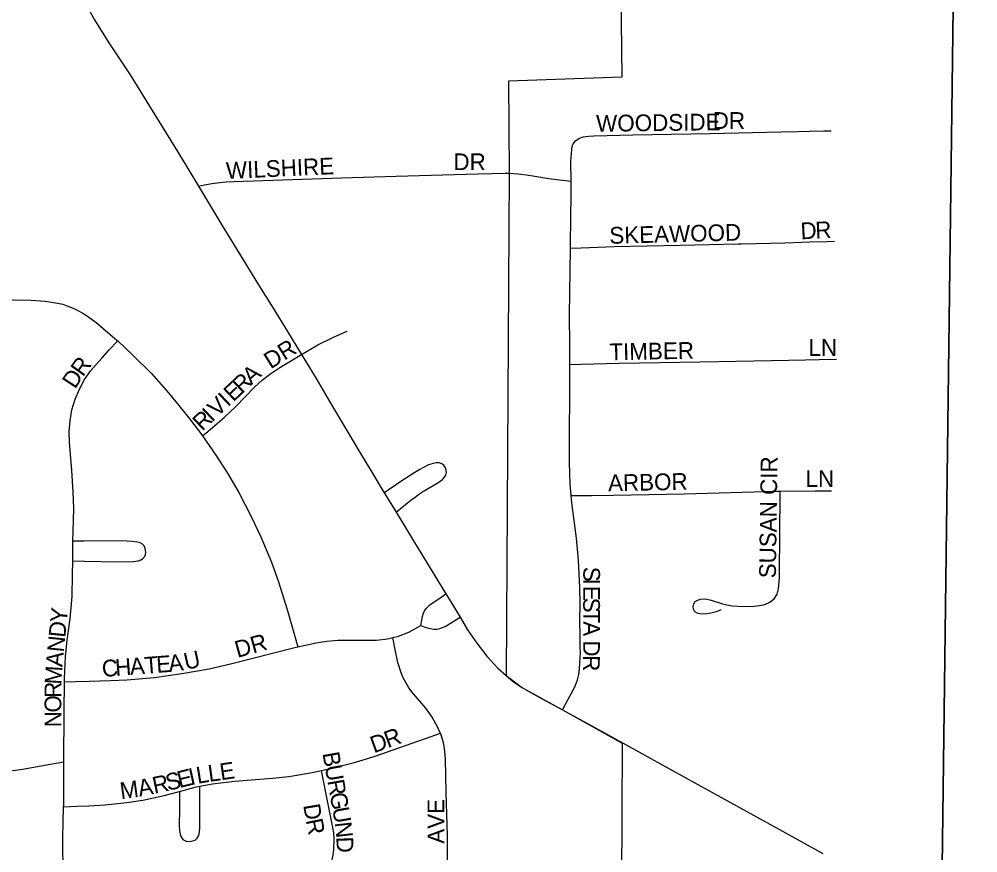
# Model space of a CAD drawing. Extents: x 1584893 to 1934202, y 663575 to 1091909.
# Drawn here: x 1800974 to 1803837, y 938001 to 940491 of the extents above; entities that cross this region are included whole.
import ezdxf

# ---------------------------------------------------------------- set-up
doc = ezdxf.new("R2010")
doc.units = 0
for name, color, linetype in [('GM_X_City_Street', 7, 'Continuous'), ('GM_X_City_Street_Text', 7, 'Continuous'), ('GM_X_Corporation', 7, 'Continuous'), ('GM_X_Section', 7, 'Continuous'), ('GM_X_State_Route', 7, 'Continuous'), ('GM_X_Township_Subdivision', 7, 'Continuous'), ('GM_X_Township_Subdivision_Text', 7, 'Continuous')]:
    doc.layers.add(name, color=color, linetype=linetype)

msp = doc.modelspace()

# ---------------------------------------------------------------- linework, layer by layer
at = {"layer": 'GM_X_City_Street'}
for points in [[(1801508.8, 939992.2), (1801526.7, 939995.7), (1801548.6, 940000), (1801573.1, 940002.5), (1801592.3, 940004.6), (1801614.5, 940005.8), (1801936, 940016.7), (1802099.2, 940021.5), (1802343.9, 940029.2), (1802425.2, 940030.5), (1802436.6, 940030.6)], [(1800748.2, 939653.3), (1800954.3, 939652), (1801008.3, 939651.1), (1801052.7, 939648.5), (1801088.1, 939642.8), (1801103.9, 939639.1), (1801119.4, 939634), (1801134.5, 939627.8), (1801149.2, 939620.7), (1801163.5, 939612.8), (1801177.3, 939604), (1801203.5, 939584.8), (1801265.7, 939532), (1801267.9, 939529.9)], [(1801817, 939489.2), (1801838.4, 939501.8), (1801866, 939518.1), (1801912.4, 939541.1), (1801952.9, 939558.9)], [(1801134.4, 938931.5), (1801135.1, 938961.4), (1801136.7, 939029.3), (1801135.2, 939078.5), (1801130.7, 939144.1), (1801123.8, 939226), (1801123.3, 939258.8), (1801125.6, 939291.6), (1801131.4, 939323.9), (1801140.8, 939355.4), (1801153.4, 939385.7), (1801168.9, 939414.7), (1801187.8, 939441.5), (1801220.3, 939478.6), (1801242.6, 939502.7), (1801267.9, 939529.9)], [(1801267.9, 939529.9), (1801313.4, 939487.5), (1801368.9, 939432.6), (1801419.5, 939375.1), (1801476.6, 939305.2), (1801516, 939253), (1801521, 939246)], [(1801521, 939246), (1801537.2, 939259.7), (1801585.9, 939301.2), (1801620.7, 939334.4), (1801676.8, 939391.6), (1801700.3, 939413.2), (1801725.5, 939432.9), (1801752.4, 939450.2), (1801817, 939489.2)], [(1801521, 939246), (1801561.5, 939188.7), (1801595.4, 939134.7), (1801629.4, 939077.3), (1801666.9, 939005.9), (1801695.7, 938944.9), (1801727, 938869.1), (1801747.9, 938810.8), (1801773.9, 938727.7), (1801797.6, 938644.4), (1801805.8, 938615.9)], [(1802099.1, 939018.5), (1802111.4, 939028.5), (1802143.3, 939054.6), (1802155.8, 939063.6), (1802166.2, 939071.1), (1802181.2, 939081), (1802224.3, 939106.1), (1802237.7, 939115.9), (1802242.8, 939121.8), (1802247.4, 939129.1), (1802249.4, 939136.8), (1802249.1, 939144.3), (1802247, 939151.2), (1802242.2, 939158.4), (1802236.2, 939163.1), (1802227.9, 939165.9), (1802218.7, 939166), (1802210.1, 939164.2), (1802195.8, 939159.3), (1802181.3, 939151.7), (1802169.9, 939145.7), (1802155.3, 939137.3), (1802113.7, 939110.3), (1802100.1, 939100.8), (1802075.9, 939084.4), (1802063.9, 939076.3)], [(1801133.8, 938872.8), (1801168.9, 938872.1), (1801265.5, 938870.2), (1801313.8, 938871), (1801329.5, 938872.9), (1801337.5, 938875.6), (1801342.2, 938879.3), (1801346.7, 938884), (1801350.5, 938890.6), (1801352.4, 938899.2), (1801350.4, 938909.6), (1801347.1, 938918), (1801341.8, 938923.1), (1801335.4, 938926.4), (1801326.7, 938928.5), (1801311, 938930.8), (1801279.1, 938932.4), (1801167.2, 938931.7), (1801134.4, 938931.5)], [(1801133.8, 938872.8), (1801134.4, 938931.5)], [(1801108.9, 938511.8), (1801108.9, 938521.6), (1801111.8, 938587.2), (1801116.8, 938636.2), (1801125.6, 938701.3), (1801131.9, 938766.6), (1801133.3, 938832.2), (1801133.8, 938872.8)], [(1802173.6, 938680.1), (1802176, 938695.8), (1802178.1, 938706.8), (1802181.6, 938717.3), (1802185.3, 938724.6), (1802189.4, 938730.9), (1802200.5, 938742.1), (1802233.6, 938764.6), (1802248.1, 938774.4)], [(1802173.6, 938680.1), (1802183.4, 938675.5), (1802196.5, 938671.7), (1802213.3, 938669.3), (1802221.7, 938669.1), (1802229.9, 938670.6), (1802245.8, 938677), (1802275.1, 938695.3), (1802290.3, 938704.7)], [(1802089.3, 938644.1), (1802106.2, 938648.3), (1802137.4, 938660.4), (1802173.6, 938680.1)], [(1801805.8, 938615.9), (1801860.6, 938628.4), (1801892.8, 938633.3), (1801925.1, 938635.8), (1801990.7, 938635.7), (1802040.4, 938636.6), (1802073.5, 938640.2), (1802089.3, 938644.1)], [(1802231.5, 938358.2), (1802230.1, 938361.8), (1802223.3, 938377.1), (1802207.1, 938406.2), (1802187.7, 938433.3), (1802145.2, 938483), (1802136.1, 938496.2), (1802120.7, 938524.1), (1802114.4, 938538.8), (1802104.7, 938569.5), (1802097.8, 938603.2), (1802089.3, 938644.1)], [(1801108.9, 938511.8), (1801142.4, 938512.5), (1801182.4, 938513.4), (1801246, 938515.3), (1801295.5, 938517.6), (1801377.8, 938525.1), (1801459.6, 938536.4), (1801540.8, 938550.9), (1801605.3, 938565.1), (1801796.8, 938613.8), (1801805.8, 938615.9)], [(1801107.3, 938272.9), (1801108.1, 938423.1), (1801108.9, 938511.8)], [(1801876.6, 938246.8), (1801907.8, 938253.5), (1801971.2, 938269.4), (1802033.6, 938288.9), (1802203.7, 938348.5), (1802231.5, 938358.2)], [(1802224.9, 937354.4), (1802221.2, 937545.7), (1802222.9, 937611), (1802228, 937675.9), (1802240.6, 937773.2), (1802251.8, 937846.6), (1802253.2, 937859.6), (1802254.4, 937870.6), (1802255.4, 937903.6), (1802253.1, 937985.9), (1802252.4, 938051.3), (1802249.1, 938182.2), (1802246.5, 938280.4), (1802243.6, 938313.5), (1802240.5, 938330), (1802235.9, 938346.1), (1802231.5, 938358.2)], [(1800933.8, 938243.9), (1800983.4, 938250.9), (1801067.7, 938265.8), (1801107.3, 938272.9)], [(1801106.5, 938138.8), (1801106.6, 938143.8), (1801107.3, 938272.9)], [(1801513.3, 938199.9), (1801550.8, 938207.3), (1801616.3, 938214.9), (1801730.7, 938223.6), (1801779.4, 938229.2), (1801843.9, 938239.8), (1801876.6, 938246.8)], [(1801806.3, 937817.4), (1801836.5, 937846.4), (1801858.4, 937871.7), (1801868.2, 937885.3), (1801877.1, 937899.5), (1801885.2, 937914.2), (1801892.3, 937929.4), (1801903.7, 937960.9), (1801907.9, 937977.2), (1801911.1, 937993.7), (1801913.1, 938010.3), (1801914.4, 938043.8), (1801913.1, 938060.8), (1801910.3, 938077.2), (1801884.7, 938206.2), (1801876.6, 938246.8)], [(1801106.5, 938138.8), (1801146, 938140.1), (1801181.4, 938141.2), (1801230.2, 938144.4), (1801295, 938151.1), (1801343.3, 938158.7), (1801407, 938172.5), (1801453, 938184.7)], [(1801453, 938184.7), (1801452.7, 938164.1), (1801452.4, 938129.2), (1801451.7, 938083.4), (1801452.3, 938067.6), (1801455.7, 938052), (1801462.9, 938041.4), (1801472.2, 938036.2), (1801475.2, 938035.3), (1801487.5, 938035.7), (1801498.8, 938039.1), (1801505.7, 938045.2), (1801509.8, 938052.4), (1801512.2, 938064.2), (1801513.3, 938076.5), (1801513.3, 938091.2), (1801513.3, 938149.4), (1801513.3, 938173.5), (1801513.3, 938199.9)], [(1801453, 938184.7), (1801502.2, 938197.7), (1801513.3, 938199.9)], [(1801183.6, 937746.4), (1801173.5, 937755.2), (1801159.4, 937772.5), (1801137.1, 937804.5), (1801129.6, 937819.1), (1801118.5, 937850), (1801110.2, 937881.8), (1801106.9, 937904), (1801104.9, 937930.6), (1801104.5, 938045.4), (1801106.5, 938138.8)]]:
    msp.add_lwpolyline(points, dxfattribs=at)
at = {"layer": 'GM_X_Corporation'}
msp.add_lwpolyline([(1802671.4, 943898.9), (1802646.7, 942233.9), (1802454.2, 942244.9), (1802447.7, 941647.4), (1802447.3, 941451.3), (1802472.4, 941450.6), (1802465.7, 940644.4), (1802769.9, 940649.9), (1802773.3, 940317.5), (1802434.5, 940305), (1802436.6, 940030.6), (1802428.1, 938530.2), (1802477, 938494.2), (1802595.9, 938427.9), (1802774.1, 938328.1), (1802772, 937910.6)], dxfattribs=at)
at = {"layer": 'GM_X_Section'}
for points in [[(1809163.3, 942525.6), (1809163, 942487.6), (1809093.8, 937111), (1803718.7, 937104.2), (1803783.9, 942158.7)], [(1798488.5, 942423.4), (1803783.9, 942158.7), (1803718.7, 937104.2), (1798422.1, 937164.9)]]:
    msp.add_lwpolyline(points, close=True, dxfattribs=at)
at = {"layer": 'GM_X_State_Route'}
for points in [[(1801174.6, 940531.5), (1801198.4, 940488.9), (1801241.5, 940419.6), (1801305.2, 940324.4), (1801399.9, 940171.1), (1801451.1, 940087.3), (1801508.8, 939992.2), (1801578.4, 939877.7), (1801688.9, 939696.8), (1801731.9, 939627.4), (1801775.1, 939557.9), (1801817, 939489.2), (1801860.5, 939417.7), (1801909.3, 939333.9), (1801948.8, 939267.6), (1801990, 939198.7), (1802023.7, 939142.8), (1802063.9, 939076.3), (1802066.1, 939072.7), (1802099.1, 939018.5), (1802151.3, 938932.9), (1802248.1, 938774.4), (1802262.3, 938751.1), (1802290.3, 938704.7), (1802312.9, 938667.2), (1802340.4, 938626.9), (1802370.7, 938588.7), (1802403.3, 938552.4), (1802428.1, 938530.2)], [(1802428.1, 938530.2), (1802450.3, 938512.2), (1802477, 938494.2), (1802533.2, 938461.7), (1802595.9, 938427.9), (1802691, 938376.7), (1802777.7, 938328.9)], [(1802777.7, 938328.9), (1802971.8, 938221.4), (1803244.3, 938070.5), (1803373.4, 937998.9)]]:
    msp.add_lwpolyline(points, dxfattribs=at)
at = {"layer": 'GM_X_Township_Subdivision'}
for points in [[(1802636.1, 940128.5), (1802646.7, 940135.1), (1802657.5, 940138.8), (1802673.8, 940141.1), (1802690.2, 940142.4), (1802806, 940145.4), (1803037.7, 940149.3), (1803248, 940154.2), (1803298.6, 940155.3), (1803333.7, 940156.1), (1803377, 940157), (1803398.3, 940157.4)], [(1802621.8, 940006.4), (1802621.1, 940066), (1802623.7, 940101.3), (1802625.3, 940110), (1802628.6, 940117.9), (1802636.1, 940128.5)], [(1802436.6, 940030.6), (1802450, 940029.8), (1802462.6, 940029.1), (1802471.4, 940027.9), (1802488.3, 940025.4), (1802507.2, 940022.6), (1802555.9, 940015), (1802587.4, 940010.8), (1802621.8, 940006.4)], [(1802620.2, 939807), (1802620.4, 939820.7), (1802622.2, 939967.8), (1802621.8, 940006.4)], [(1802618, 939459.6), (1802618.1, 939510.4), (1802617.9, 939541.3), (1802617.6, 939582.8), (1802617.4, 939608), (1802619.2, 939738.8), (1802620.2, 939807)], [(1802620.2, 939807), (1802651.7, 939808.1), (1802750.5, 939811.5), (1802947.3, 939816), (1803121.3, 939819.9), (1803129.6, 939820.1), (1803260.6, 939823), (1803334.6, 939825.4), (1803386.1, 939827), (1803409, 939828.1)], [(1802618, 939459.6), (1802651.2, 939460.4), (1802765.1, 939463.1), (1803007.7, 939467.7), (1803220.8, 939471.7), (1803322.4, 939473.7), (1803363.8, 939474.5), (1803414.7, 939475.5)], [(1802622.5, 939067.9), (1802619.3, 939102.7), (1802617.8, 939135), (1802617.4, 939167.6), (1802617.3, 939249.3), (1802617.8, 939372.3), (1802618, 939413), (1802618, 939459.6)], [(1802595.9, 938427.9), (1802605, 938444.8), (1802618.2, 938469.3), (1802627.8, 938487), (1802635, 938502.2), (1802640.9, 938517.9), (1802644.8, 938534.1), (1802647.4, 938550.5), (1802648.2, 938567.2), (1802649.7, 938599.1), (1802649.1, 938615.5), (1802649.4, 938663.3), (1802648.5, 938679.5), (1802648.5, 938695.6), (1802649.3, 938744.7), (1802648.1, 938793.6), (1802643.9, 938875.5), (1802637.9, 938940.7), (1802625.2, 939038), (1802622.5, 939067.9)], [(1802622.5, 939067.9), (1802650.9, 939067.9), (1802683.2, 939067.9), (1802748.3, 939069.6), (1802959.8, 939073.3), (1803236.9, 939081.1), (1803246.4, 939081.2)], [(1803070.5, 938726.3), (1803055.2, 938720.8), (1803039.4, 938716.3), (1803023.1, 938713.8), (1803006.8, 938714.6), (1802998.5, 938717), (1802991.9, 938720.5), (1802987.1, 938728.4), (1802986.5, 938737.1), (1802988, 938744.7), (1802992.9, 938751.4), (1803000.3, 938755.7), (1803007.4, 938758.5), (1803023.7, 938759.1), (1803039.8, 938755.9), (1803071.1, 938746), (1803086.8, 938741.6), (1803103, 938738.7), (1803135.7, 938737.1), (1803168.5, 938737.9), (1803184.8, 938739.2), (1803200.8, 938742.8), (1803215.8, 938749.4), (1803228.5, 938759.6), (1803237, 938773.4), (1803240.9, 938789.2), (1803243.8, 938821.9), (1803244.6, 938854.7), (1803245.1, 938933.4), (1803245.4, 938974.7), (1803246.1, 939050.8), (1803246.4, 939081.2)], [(1803246.4, 939081.2), (1803351, 939082.2), (1803399.6, 939082.3)]]:
    msp.add_lwpolyline(points, dxfattribs=at)

# ---------------------------------------------------------------- texts
at = {"layer": 'GM_X_City_Street_Text'}
for s, rotation, p in [('WILSHIRE', 2.5623, (1801592.4, 940013.3)), ('DR', 0, (1802270.5, 940039.7)), ('DR', 32.014, (1801724.6, 939444.5)), ('R', 54.4708, (1801164.3, 939420.5)), ('D', 56.8433, (1801140.5, 939384.1)), ('A', 41.5355, (1801667.2, 939397)), ('E', 43.3765, (1801613.1, 939346)), ('R', 43.392, (1801638.7, 939370.1)), ('I', 43.3617, (1801597.1, 939330.8)), ('V', 43.3617, (1801565.1, 939300.6)), ('R', 43.3683, (1801520.4, 939258.3)), ('I', 43.3617, (1801549.1, 939285.5)), ('Y', 84.396, (1801115.6, 938686.3)), ('D', 84.396, (1801111.3, 938642.5)), ('N', 84.396, (1801107, 938598.7)), ('DR', 15.526, (1801625.5, 938583)), ('U', 12.5924, (1801471.6, 938547)), ('A', 84.4612, (1801102.8, 938555)), ('C', 4.3019, (1801222.6, 938526.1)), ('H', 4.2881, (1801262.1, 938529.1)), ('A', 4.2881, (1801305.9, 938532.4)), ('T', 4.306, (1801349.8, 938535.7)), ('E', 4.2939, (1801384.9, 938538.3)), ('A', 6.4032, (1801422, 938541.2)), ('M', 86.4827, (1801099.6, 938502.7)), ('R', 89.9271, (1801099.5, 938463.9)), ('O', 89.9478, (1801099.5, 938419.9)), ('N', 89.9344, (1801099.4, 938375.9)), ('D', 20.0597, (1802033, 938298.1)), ('R', 20.2372, (1802074.5, 938313.3)), ('B', 280.0333, (1801879.3, 938298.4)), ('L', 7.7553, (1801541, 938212.9)), ('E', 8.1633, (1801576.2, 938217.7)), ('U', 280.0389, (1801886.2, 938259.4)), ('R', 11.941, (1801377.3, 938177.2)), ('S', 13.7438, (1801417.7, 938185.8)), ('E', 13.8961, (1801452, 938194.2)), ('I', 12.6047, (1801485.9, 938202.6)), ('L', 9.332, (1801506.6, 938207.2)), ('M', 7.8004, (1801277.9, 938161)), ('A', 10.9266, (1801333.1, 938168.7)), ('R', 280.0359, (1801893.9, 938216.1)), ('G', 280.0389, (1801900.8, 938177.1)), ('D', 279.5306, (1801821.8, 938143.5)), ('AVE', 90, (1802243.4, 938028.3)), ('U', 280.0389, (1801908.5, 938133.8)), ('R', 281.3572, (1801829.4, 938098.4)), ('N', 276.4609, (1801916, 938091.3)), ('D', 271.749, (1801920.9, 938048.7))]:
    msp.add_text(s, height=50, rotation=rotation, dxfattribs=at).set_placement(p)
at = {"layer": 'GM_X_Township_Subdivision_Text'}
for s, rotation, p in [('WOODSIDE', 0.7738, (1802697.1, 940154.1)), ('DR', 0, (1803044.9, 940162.9)), ('SKEAWOOD', 1.4477, (1802736.7, 939819.7)), ('D', 3.1047, (1803308.3, 939832.9)), ('R', 2.7448, (1803352.2, 939835.3)), ('TIMBER', 1.1011, (1802736.7, 939471.9)), ('LN', 0, (1803330.9, 939485.1)), ('SUSAN CIR', 89.2036, (1803233.4, 938820.6)), ('ARBOR', 1.2003, (1802732.7, 939080.5)), ('LN', 0, (1803322.1, 939093.7)), ('S', 269.918, (1802658.3, 938855.5)), ('I', 269.9391, (1802658.2, 938820.3)), ('E', 269.918, (1802658.2, 938798.3)), ('S', 269.9322, (1802658.1, 938763.1)), ('T', 269.918, (1802658.1, 938727.9)), ('A', 269.9253, (1802658.1, 938692.7)), ('D', 269.9253, (1802658, 938635.5)), ('R', 269.3442, (1802657.9, 938591.6))]:
    msp.add_text(s, height=50, rotation=rotation, dxfattribs=at).set_placement(p)

doc.saveas('drawing.dxf')
